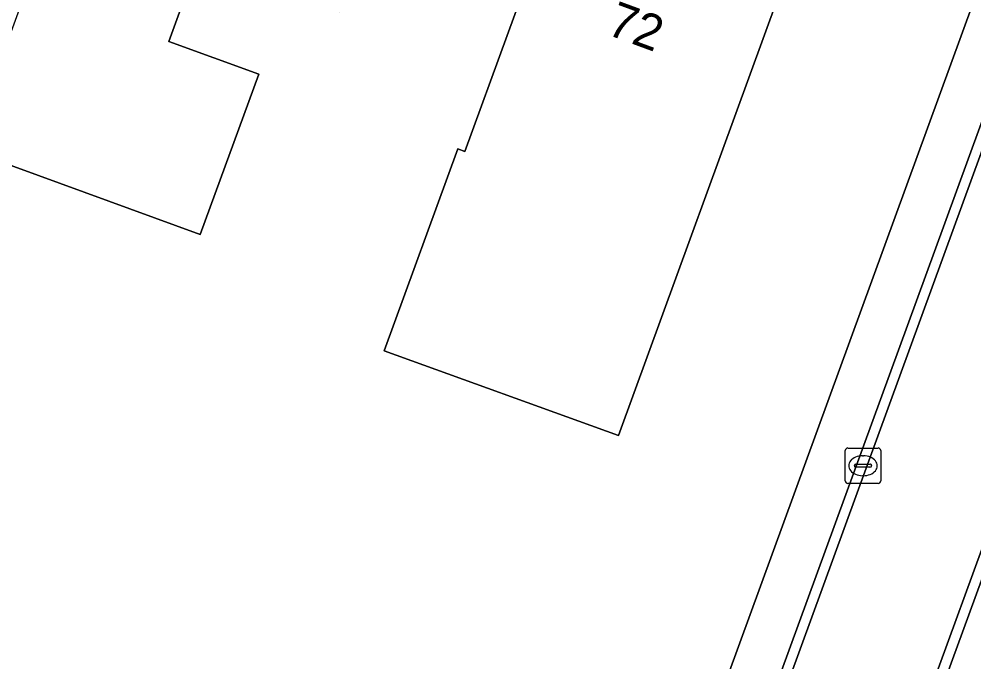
# Model space of a CAD drawing. Extents: x 155275 to 156265, y 382654 to 383635.
# Drawn here: x 155751 to 155777.9, y 382956.74 to 382974.84 of the extents above; entities that cross this region are included whole.
import ezdxf

# ---------------------------------------------------------------- set-up
doc = ezdxf.new("R2010")
doc.units = 0
for name, color, linetype in [('IMGEO_Erf', 7, 'Continuous'), ('IMGEO_Kolk', 7, 'Continuous'), ('IMGEO_Pand', 7, 'Continuous'), ('IMGEO_Pand_nummerreeks', 7, 'Continuous'), ('IMGEO_Parkeervlak_open', 7, 'Continuous'), ('IMGEO_Rijbaan_lokaal_gesloten', 7, 'Continuous'), ('IMGEO_Rijbaan_lokaal_open', 7, 'Continuous'), ('IMGEO_Voetpad_open', 7, 'Continuous')]:
    doc.layers.add(name, color=color, linetype=linetype)

msp = doc.modelspace()

# ---------------------------------------------------------------- linework, layer by layer
at = {"layer": 'IMGEO_Erf'}
msp.add_lwpolyline([(155769.405, 382952.082), (155777.863, 382975.272), (155777.718, 382975.325), (155717.058, 382997.382), (155714.822, 382998.195), (155661.085, 382949.427)], dxfattribs=at)
for points in [[(155749.555, 382971.161), (155741.555, 382974.075), (155743.154, 382978.463), (155747.247, 382976.972), (155748.085, 382979.272), (155745.402, 382980.244), (155747.04, 382984.767), (155753.645, 382982.374), (155761.619, 382979.486), (155760.015, 382975.057), (155756.049, 382976.494), (155755.22, 382974.216), (155757.75, 382973.295), (155756.104, 382968.776)], [(155763.362, 382971.193), (155763.558, 382971.118), (155765.939, 382977.657), (155769.707, 382976.285), (155769.776, 382976.473), (155772.397, 382975.519), (155767.881, 382963.117), (155761.282, 382965.505)]]:
    msp.add_lwpolyline(points, close=True, dxfattribs=at)
at = {"layer": 'IMGEO_Kolk'}
for p, q in [((155774.27, 382961.841), (155774.27, 382962.693)), ((155774.345, 382962.767), (155775.197, 382962.767)), ((155775.271, 382962.693), (155775.271, 382961.841)), ((155774.758, 382962.547), (155774.783, 382962.547)), ((155774.529, 382962.261), (155774.529, 382962.273)), ((155774.967, 382962.224), (155774.569, 382962.224)), ((155774.572, 382962.31), (155774.97, 382962.31)), ((155775.013, 382962.273), (155775.013, 382962.261)), ((155774.781, 382961.987), (155774.756, 382961.987)), ((155775.197, 382961.767), (155774.345, 382961.767))]:
    msp.add_line(p, q, dxfattribs=at)
for points in [[(155774.27, 382961.841), (155774.27, 382962.693)], [(155774.345, 382962.767), (155775.197, 382962.767)], [(155775.271, 382962.693), (155775.271, 382961.841)], [(155775.197, 382961.767), (155774.345, 382961.767)]]:
    msp.add_lwpolyline(points, dxfattribs=at)
for centre, radius, start, end in [((155774.347, 382962.691), 0.0765, 91.552, 178.448), ((155774.347, 382962.691), 0.0765, 91.552, 178.448), ((155775.195, 382962.691), 0.0765, 1.552, 88.448), ((155775.195, 382962.691), 0.0765, 1.552, 88.448), ((155774.569, 382962.27), 0.0403, 85.8775, 175.7526), ((155774.566, 382962.26), 0.0366, 178.938, 274.7102), ((155774.97, 382962.267), 0.043, 264.8664, 352.4533), ((155774.974, 382962.272), 0.0386, 1.7309, 96.639), ((155774.347, 382961.843), 0.0765, 181.552, 268.448), ((155774.347, 382961.843), 0.0765, 181.552, 268.448), ((155775.195, 382961.843), 0.0765, 271.552, 358.448), ((155775.195, 382961.843), 0.0765, 271.552, 358.448)]:
    msp.add_arc(centre, radius, start, end, dxfattribs=at)
for centre, major_axis, ratio, start_param, end_param in [((155774.757, 382962.267), (-0.387, 0.002), 0.722429, 4.712389, 7.853982), ((155774.782, 382962.267), (-0.39, 0.002), 0.717154, 1.570796, 4.712389)]:
    msp.add_ellipse(centre, major_axis=major_axis, ratio=ratio, start_param=start_param, end_param=end_param, dxfattribs=at)
at = {"layer": 'IMGEO_Pand'}
for points in [[(155757.75, 382973.295), (155755.22, 382974.216), (155756.049, 382976.494), (155760.015, 382975.057), (155761.619, 382979.486), (155753.645, 382982.374), (155749.555, 382971.161), (155756.104, 382968.776)], [(155772.397, 382975.519), (155769.776, 382976.473), (155769.707, 382976.285), (155765.939, 382977.657), (155763.558, 382971.118), (155763.362, 382971.193), (155761.282, 382965.505), (155767.881, 382963.117)]]:
    msp.add_lwpolyline(points, close=True, dxfattribs=at)
at = {"layer": 'IMGEO_Parkeervlak_open'}
msp.add_lwpolyline([(155783.383, 382958.02), (155784.076, 382960.173), (155779.877, 382961.599), (155779.138, 382961.871), (155776.58, 382954.863), (155777.331, 382954.586), (155781.545, 382953.048)], close=True, dxfattribs=at)
at = {"layer": 'IMGEO_Rijbaan_lokaal_gesloten'}
msp.add_lwpolyline([(155793.419, 383013.198), (155793.145, 383013.298), (155791.82, 383009.651), (155791.583, 383008.997), (155782.847, 382984.939), (155777.074, 382969.095), (155770.914, 382952.218), (155770.813, 382951.938), (155769.496, 382948.292), (155769.765, 382948.193), (155771.18, 382952.114), (155777.342, 382968.992), (155783.12, 382984.842), (155791.856, 383008.888)], close=True, dxfattribs=at)
msp.add_lwpolyline([(155787.297, 382985.096), (155781.771, 382969.925), (155774.971, 382951.305), (155773.357, 382946.867), (155773.631, 382946.766), (155774.878, 382950.194), (155775.246, 382951.206), (155776.58, 382954.863), (155779.138, 382961.871), (155780.376, 382965.266), (155782.042, 382969.831), (155782.079, 382969.932), (155783.286, 382973.245), (155783.83, 382974.738), (155787.176, 382983.918)], dxfattribs=at)
at = {"layer": 'IMGEO_Rijbaan_lokaal_open'}
msp.add_lwpolyline([(155797.025, 383011.874), (155793.419, 383013.198), (155791.856, 383008.888), (155783.12, 382984.842), (155777.342, 382968.992), (155771.18, 382952.114), (155769.765, 382948.193), (155773.357, 382946.867), (155774.971, 382951.305), (155781.771, 382969.925), (155787.297, 382985.096), (155795.484, 383007.641)], close=True, dxfattribs=at)
at = {"layer": 'IMGEO_Voetpad_open'}
for points in [[(155790.577, 383010.55), (155782.231, 382987.328), (155781.69, 382985.886), (155778.385, 382976.672), (155777.863, 382975.272), (155769.405, 382952.082)], [(155770.813, 382951.938), (155770.914, 382952.218), (155777.074, 382969.095), (155782.847, 382984.939), (155791.583, 383008.997), (155791.82, 383009.651)]]:
    msp.add_lwpolyline(points, dxfattribs=at)

# ---------------------------------------------------------------- texts
at = {"layer": 'IMGEO_Pand_nummerreeks'}
msp.add_text('72', height=1, rotation=339.7918, dxfattribs=at).set_placement((155767.513, 382974.427))

doc.saveas('drawing.dxf')
